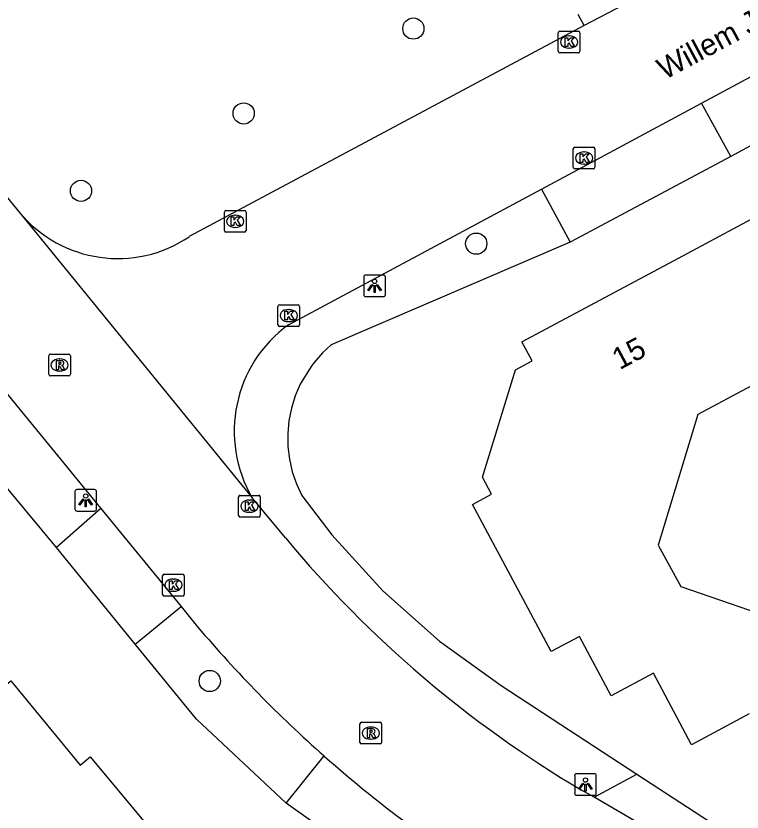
# Model space of a CAD drawing. Extents: x 157321 to 158827, y 386650 to 388532.
# Drawn here: x 158078.5 to 158112, y 387274.15 to 387310.87 of the extents above; entities that cross this region are included whole.
import ezdxf

# ---------------------------------------------------------------- set-up
doc = ezdxf.new("R2010")
doc.units = 0
for name, color, linetype in [('IMGEO_Boom', 7, 'Continuous'), ('IMGEO_Groenvoorziening', 7, 'Continuous'), ('IMGEO_Kolk', 7, 'Continuous'), ('IMGEO_Lichtpunt', 7, 'Continuous'), ('IMGEO_Openbare_ruimte_label', 7, 'Continuous'), ('IMGEO_Pand', 7, 'Continuous'), ('IMGEO_Pand_nummerreeks', 7, 'Continuous'), ('IMGEO_Rijbaan_lokaal_gesloten', 7, 'Continuous'), ('IMGEO_Rioolput', 7, 'Continuous'), ('IMGEO_Verkeerseiland_open', 7, 'Continuous'), ('IMGEO_Voetpad_open', 7, 'Continuous')]:
    doc.layers.add(name, color=color, linetype=linetype)

msp = doc.modelspace()

# ---------------------------------------------------------------- linework, layer by layer
at = {"layer": 'IMGEO_Boom'}
for centre in [(158096.836, 387310.289), (158089.006, 387306.374), (158081.499, 387302.803), (158099.736, 387300.369), (158087.44, 387280.193)]:
    msp.add_circle(centre, 0.489, dxfattribs=at)
at = {"layer": 'IMGEO_Groenvoorziening'}
for points in [[(158123.29, 387310.806), (158111.476, 387304.384)], [(158104.065, 387300.431), (158093.042, 387295.707), (158092.64, 387295.332), (158092.25, 387294.887), (158092.115, 387294.696), (158091.619, 387293.886), (158091.385, 387293.341), (158091.209, 387292.775), (158091.094, 387292.194), (158091.04, 387291.604), (158091.048, 387291.011), (158091.118, 387290.423), (158091.249, 387289.845), (158091.44, 387289.284), (158091.688, 387288.746), (158093.076, 387286.93), (158095.429, 387284.349), (158098.04, 387282.027), (158100.879, 387279.991), (158107.147, 387275.9)], [(158080.373, 387286.358), (158071.996, 387296.403)], [(158090.972, 387274.553), (158086.83, 387278.431), (158083.999, 387281.899)]]:
    msp.add_lwpolyline(points, dxfattribs=at)
at = {"layer": 'IMGEO_Kolk'}
for p, q in [((158103.521, 387309.243), (158103.521, 387310.095)), ((158103.596, 387310.169), (158104.448, 387310.169)), ((158104.522, 387310.095), (158104.522, 387309.243)), ((158104.009, 387309.949), (158104.034, 387309.949)), ((158104.032, 387309.389), (158104.007, 387309.389)), ((158104.448, 387309.169), (158103.596, 387309.169)), ((158104.214, 387303.891), (158104.214, 387304.743)), ((158104.289, 387304.817), (158105.141, 387304.817)), ((158104.702, 387304.597), (158104.727, 387304.597)), ((158105.215, 387304.743), (158105.215, 387303.891)), ((158104.725, 387304.037), (158104.7, 387304.037)), ((158105.141, 387303.817), (158104.289, 387303.817)), ((158088.114, 387300.973), (158088.114, 387301.825)), ((158088.189, 387301.899), (158089.041, 387301.899)), ((158088.602, 387301.679), (158088.627, 387301.679)), ((158089.115, 387301.825), (158089.115, 387300.973)), ((158089.041, 387300.899), (158088.189, 387300.899)), ((158088.625, 387301.119), (158088.6, 387301.119)), ((158090.586, 387296.623), (158090.586, 387297.475)), ((158090.661, 387297.549), (158091.513, 387297.549)), ((158091.074, 387297.329), (158091.099, 387297.329)), ((158091.587, 387297.475), (158091.587, 387296.623)), ((158091.513, 387296.549), (158090.661, 387296.549)), ((158091.097, 387296.769), (158091.072, 387296.769)), ((158088.772, 387287.832), (158088.772, 387288.684)), ((158088.847, 387288.758), (158089.699, 387288.758)), ((158089.26, 387288.538), (158089.285, 387288.538)), ((158089.773, 387288.684), (158089.773, 387287.832)), ((158089.699, 387287.758), (158088.847, 387287.758)), ((158089.283, 387287.978), (158089.258, 387287.978)), ((158085.338, 387285.114), (158086.19, 387285.114)), ((158085.263, 387284.188), (158085.263, 387285.04)), ((158085.751, 387284.894), (158085.776, 387284.894)), ((158086.264, 387285.04), (158086.264, 387284.188)), ((158086.19, 387284.114), (158085.338, 387284.114)), ((158085.774, 387284.334), (158085.749, 387284.334))]:
    msp.add_line(p, q, dxfattribs=at)
for points in [[(158103.521, 387309.243), (158103.521, 387310.095)], [(158103.596, 387310.169), (158104.448, 387310.169)], [(158104.522, 387310.095), (158104.522, 387309.243)], [(158103.842, 387309.869), (158103.965, 387309.869), (158103.965, 387309.718), (158104.095, 387309.869), (158104.259, 387309.869), (158104.113, 387309.718), (158104.266, 387309.469), (158104.114, 387309.469), (158104.029, 387309.633), (158103.965, 387309.566), (158103.965, 387309.469), (158103.842, 387309.469), (158103.842, 387309.869)], [(158104.448, 387309.169), (158103.596, 387309.169)], [(158104.214, 387303.891), (158104.214, 387304.743)], [(158104.289, 387304.817), (158105.141, 387304.817)], [(158105.215, 387304.743), (158105.215, 387303.891)], [(158104.535, 387304.517), (158104.658, 387304.517), (158104.658, 387304.366), (158104.788, 387304.517), (158104.952, 387304.517), (158104.806, 387304.366), (158104.959, 387304.117), (158104.807, 387304.117), (158104.722, 387304.281), (158104.658, 387304.214), (158104.658, 387304.117), (158104.535, 387304.117), (158104.535, 387304.517)], [(158105.141, 387303.817), (158104.289, 387303.817)], [(158088.114, 387300.973), (158088.114, 387301.825)], [(158088.189, 387301.899), (158089.041, 387301.899)], [(158089.115, 387301.825), (158089.115, 387300.973)], [(158088.435, 387301.599), (158088.558, 387301.599), (158088.558, 387301.448), (158088.688, 387301.599), (158088.852, 387301.599), (158088.706, 387301.448), (158088.859, 387301.199), (158088.707, 387301.199), (158088.622, 387301.363), (158088.558, 387301.296), (158088.558, 387301.199), (158088.435, 387301.199), (158088.435, 387301.599)], [(158089.041, 387300.899), (158088.189, 387300.899)], [(158090.586, 387296.623), (158090.586, 387297.475)], [(158090.661, 387297.549), (158091.513, 387297.549)], [(158090.907, 387297.249), (158091.03, 387297.249), (158091.03, 387297.098), (158091.16, 387297.249), (158091.324, 387297.249), (158091.178, 387297.098), (158091.331, 387296.849), (158091.179, 387296.849), (158091.094, 387297.013), (158091.03, 387296.946), (158091.03, 387296.849), (158090.907, 387296.849), (158090.907, 387297.249)], [(158091.587, 387297.475), (158091.587, 387296.623)], [(158091.513, 387296.549), (158090.661, 387296.549)], [(158088.772, 387287.832), (158088.772, 387288.684)], [(158088.847, 387288.758), (158089.699, 387288.758)], [(158089.093, 387288.458), (158089.216, 387288.458), (158089.216, 387288.307), (158089.346, 387288.458), (158089.51, 387288.458), (158089.364, 387288.307), (158089.517, 387288.058), (158089.365, 387288.058), (158089.28, 387288.222), (158089.216, 387288.155), (158089.216, 387288.058), (158089.093, 387288.058), (158089.093, 387288.458)], [(158089.773, 387288.684), (158089.773, 387287.832)], [(158089.699, 387287.758), (158088.847, 387287.758)], [(158085.338, 387285.114), (158086.19, 387285.114)], [(158085.263, 387284.188), (158085.263, 387285.04)], [(158085.584, 387284.814), (158085.707, 387284.814), (158085.707, 387284.663), (158085.837, 387284.814), (158086.001, 387284.814), (158085.855, 387284.663), (158086.008, 387284.414), (158085.856, 387284.414), (158085.771, 387284.578), (158085.707, 387284.511), (158085.707, 387284.414), (158085.584, 387284.414), (158085.584, 387284.814)], [(158086.264, 387285.04), (158086.264, 387284.188)], [(158086.19, 387284.114), (158085.338, 387284.114)]]:
    msp.add_lwpolyline(points, dxfattribs=at)
for centre, start, end in [((158103.598, 387310.093), 91.552, 178.448), ((158103.598, 387310.093), 91.552, 178.448), ((158104.446, 387310.093), 1.552, 88.448), ((158104.446, 387310.093), 1.552, 88.448), ((158103.598, 387309.245), 181.552, 268.448), ((158103.598, 387309.245), 181.552, 268.448), ((158104.446, 387309.245), 271.552, 358.448), ((158104.446, 387309.245), 271.552, 358.448), ((158104.291, 387304.741), 91.552, 178.448), ((158104.291, 387304.741), 91.552, 178.448), ((158105.139, 387304.741), 1.552, 88.448), ((158105.139, 387304.741), 1.552, 88.448), ((158104.291, 387303.893), 181.552, 268.448), ((158104.291, 387303.893), 181.552, 268.448), ((158105.139, 387303.893), 271.552, 358.448), ((158105.139, 387303.893), 271.552, 358.448), ((158088.191, 387301.823), 91.552, 178.448), ((158088.191, 387301.823), 91.552, 178.448), ((158089.039, 387301.823), 1.552, 88.448), ((158089.039, 387301.823), 1.552, 88.448), ((158088.191, 387300.975), 181.552, 268.448), ((158088.191, 387300.975), 181.552, 268.448), ((158089.039, 387300.975), 271.552, 358.448), ((158089.039, 387300.975), 271.552, 358.448), ((158090.663, 387297.473), 91.552, 178.448), ((158090.663, 387297.473), 91.552, 178.448), ((158091.511, 387297.473), 1.552, 88.448), ((158091.511, 387297.473), 1.552, 88.448), ((158090.663, 387296.625), 181.552, 268.448), ((158090.663, 387296.625), 181.552, 268.448), ((158091.511, 387296.625), 271.552, 358.448), ((158091.511, 387296.625), 271.552, 358.448), ((158088.849, 387288.682), 91.552, 178.448), ((158088.849, 387288.682), 91.552, 178.448), ((158089.697, 387288.682), 1.552, 88.448), ((158089.697, 387288.682), 1.552, 88.448), ((158088.849, 387287.834), 181.552, 268.448), ((158088.849, 387287.834), 181.552, 268.448), ((158089.697, 387287.834), 271.552, 358.448), ((158089.697, 387287.834), 271.552, 358.448), ((158085.34, 387285.038), 91.552, 178.448), ((158085.34, 387285.038), 91.552, 178.448), ((158086.188, 387285.038), 1.552, 88.448), ((158086.188, 387285.038), 1.552, 88.448), ((158085.34, 387284.19), 181.552, 268.448), ((158085.34, 387284.19), 181.552, 268.448), ((158086.188, 387284.19), 271.552, 358.448), ((158086.188, 387284.19), 271.552, 358.448)]:
    msp.add_arc(centre, 0.0765, start, end, dxfattribs=at)
for centre, major_axis, ratio, start_param, end_param in [((158104.008, 387309.669), (-0.387, 0.002), 0.722429, 4.712389, 7.853982), ((158104.033, 387309.669), (-0.39, 0.002), 0.717154, 1.570796, 4.712389), ((158104.701, 387304.317), (-0.387, 0.002), 0.722429, 4.712389, 7.853982), ((158104.726, 387304.317), (-0.39, 0.002), 0.717154, 1.570796, 4.712389), ((158088.601, 387301.399), (-0.387, 0.002), 0.722429, 4.712389, 7.853982), ((158088.626, 387301.399), (-0.39, 0.002), 0.717154, 1.570796, 4.712389), ((158091.073, 387297.049), (-0.387, 0.002), 0.722429, 4.712389, 7.853982), ((158091.098, 387297.049), (-0.39, 0.002), 0.717154, 1.570796, 4.712389), ((158089.259, 387288.258), (-0.387, 0.002), 0.722429, 4.712389, 7.853982), ((158089.284, 387288.258), (-0.39, 0.002), 0.717154, 1.570796, 4.712389), ((158085.75, 387284.614), (-0.387, 0.002), 0.722429, 4.712389, 7.853982), ((158085.775, 387284.614), (-0.39, 0.002), 0.717154, 1.570796, 4.712389)]:
    msp.add_ellipse(centre, major_axis=major_axis, ratio=ratio, start_param=start_param, end_param=end_param, dxfattribs=at)
at = {"layer": 'IMGEO_Lichtpunt'}
for p, q in [((158094.546, 387298.825), (158094.546, 387298.018)), ((158094.546, 387298.825), (158094.546, 387298.018)), ((158095.448, 387298.92), (158094.64, 387298.92)), ((158095.448, 387298.92), (158094.64, 387298.92)), ((158095.542, 387298.018), (158095.542, 387298.825)), ((158095.542, 387298.018), (158095.542, 387298.825)), ((158094.64, 387297.924), (158095.448, 387297.924)), ((158094.64, 387297.924), (158095.448, 387297.924)), ((158081.219, 387288.93), (158081.219, 387288.123)), ((158081.219, 387288.93), (158081.219, 387288.123)), ((158082.121, 387289.025), (158081.313, 387289.025)), ((158082.121, 387289.025), (158081.313, 387289.025)), ((158082.215, 387288.123), (158082.215, 387288.93)), ((158082.215, 387288.123), (158082.215, 387288.93)), ((158081.313, 387288.029), (158082.121, 387288.029)), ((158081.313, 387288.029), (158082.121, 387288.029)), ((158105.18, 387275.918), (158104.372, 387275.918)), ((158105.18, 387275.918), (158104.372, 387275.918)), ((158104.278, 387275.823), (158104.278, 387275.016)), ((158104.278, 387275.823), (158104.278, 387275.016)), ((158105.274, 387275.016), (158105.274, 387275.823)), ((158105.274, 387275.016), (158105.274, 387275.823)), ((158104.372, 387274.922), (158105.18, 387274.922)), ((158104.372, 387274.922), (158105.18, 387274.922))]:
    msp.add_line(p, q, dxfattribs=at)
for points in [[(158094.92, 387298.489), (158094.959, 387298.461), (158094.771, 387298.199), (158094.733, 387298.226), (158094.92, 387298.489)], [(158095.022, 387298.441), (158095.069, 387298.441), (158095.069, 387298.119), (158095.022, 387298.119), (158095.022, 387298.441)], [(158095.132, 387298.461), (158095.17, 387298.488), (158095.357, 387298.226), (158095.318, 387298.198), (158095.132, 387298.461)], [(158081.593, 387288.594), (158081.632, 387288.566), (158081.444, 387288.304), (158081.406, 387288.331), (158081.593, 387288.594)], [(158081.695, 387288.546), (158081.742, 387288.546), (158081.742, 387288.224), (158081.695, 387288.224), (158081.695, 387288.546)], [(158081.805, 387288.566), (158081.843, 387288.593), (158082.03, 387288.331), (158081.991, 387288.303), (158081.805, 387288.566)], [(158104.652, 387275.487), (158104.691, 387275.459), (158104.503, 387275.197), (158104.465, 387275.224), (158104.652, 387275.487)], [(158104.754, 387275.439), (158104.801, 387275.439), (158104.801, 387275.117), (158104.754, 387275.117), (158104.754, 387275.439)], [(158104.864, 387275.459), (158104.902, 387275.486), (158105.089, 387275.224), (158105.05, 387275.196), (158104.864, 387275.459)]]:
    msp.add_lwpolyline(points, dxfattribs=at)
for centre in [(158095.045, 387298.623), (158081.718, 387288.728), (158104.777, 387275.621)]:
    msp.add_circle(centre, 0.0994, dxfattribs=at)
for centre, start, end in [((158094.64, 387298.825), 90, 180), ((158094.64, 387298.825), 90, 180), ((158095.448, 387298.825), 0, 90), ((158095.448, 387298.825), 0, 90), ((158094.64, 387298.018), 180, 270), ((158094.64, 387298.018), 180, 270), ((158095.448, 387298.018), 270, 0), ((158095.448, 387298.018), 270, 360), ((158081.313, 387288.93), 90, 180), ((158081.313, 387288.93), 90, 180), ((158082.121, 387288.93), 0, 90), ((158082.121, 387288.93), 0, 90), ((158081.313, 387288.123), 180, 270), ((158081.313, 387288.123), 180, 270), ((158082.121, 387288.123), 270, 0), ((158082.121, 387288.123), 270, 360), ((158104.372, 387275.823), 90, 180), ((158104.372, 387275.823), 90, 180), ((158105.18, 387275.823), 0, 90), ((158105.18, 387275.823), 0, 90), ((158104.372, 387275.016), 180, 270), ((158104.372, 387275.016), 180, 270), ((158105.18, 387275.016), 270, 0), ((158105.18, 387275.016), 270, 360)]:
    msp.add_arc(centre, 0.0946, start, end, dxfattribs=at)
at = {"layer": 'IMGEO_Pand'}
for points in [[(158112.329, 387278.683), (158109.673, 387277.25), (158107.914, 387280.556), (158105.962, 387279.517), (158104.508, 387282.252), (158103.189, 387281.55), (158099.556, 387288.341), (158100.436, 387288.813), (158100.02, 387289.595), (158101.541, 387294.552), (158102.311, 387294.97), (158101.846, 387295.838), (158109.063, 387299.697), (158112.856, 387301.725)], [(158112.441, 387293.806), (158109.961, 387292.482), (158108.128, 387286.454), (158109.174, 387284.553), (158114.128, 387282.841)], [(158070.681, 387274.015), (158071.166, 387274.414), (158068.745, 387277.356), (158071.092, 387279.288), (158074.952, 387282.465), (158077.4, 387279.496), (158078.256, 387280.199), (158081.457, 387276.31), (158081.925, 387276.699), (158085.554, 387272.346), (158082.24, 387269.617), (158082.832, 387268.899), (158078.973, 387265.721), (158078.138, 387265.034), (158076.204, 387267.363), (158074.429, 387265.89), (158073.584, 387265.968), (158071.195, 387268.846), (158071.273, 387269.69), (158073.048, 387271.164), (158070.681, 387274.015)]]:
    msp.add_lwpolyline(points, dxfattribs=at)
at = {"layer": 'IMGEO_Rijbaan_lokaal_gesloten'}
for points in [[(158053.267, 387332.775), (158078.668, 387301.8)], [(158110.123, 387306.842), (158122.189, 387313.343)], [(158106.867, 387311.556), (158106.549, 387311.385), (158104.71, 387310.429)], [(158104.71, 387310.429), (158086.494, 387300.69)], [(158102.753, 387302.883), (158106.301, 387304.782), (158110.123, 387306.842)], [(158091.075, 387296.63), (158101.451, 387302.183), (158102.753, 387302.883)], [(158078.668, 387301.8), (158089.403, 387288.641)], [(158074.186, 387298.198), (158082.418, 387288.153)], [(158090.944, 387286.777), (158089.403, 387288.641)], [(158082.418, 387288.153), (158086.121, 387283.63)], [(158086.121, 387283.63), (158086.881, 387282.697)], [(158105.18, 387274.828), (158104.593, 387275.163)], [(158111.12, 387271.354), (158105.18, 387274.828)]]:
    msp.add_lwpolyline(points, dxfattribs=at)
for centre, radius, start, end in [((158083.196, 387305.583), 5.901, 219.8789, 303.9757), ((158094.646, 387291.713), 6.077, 125.9881, 210.3705), ((158131.462, 387320.567), 52.759, 219.8267, 239.3841), ((158130.755, 387319.812), 57.467, 220.22939, 228.55687), ((158129.684, 387318.389), 55.692, 228.4142, 233.893)]:
    msp.add_arc(centre, radius, start, end, dxfattribs=at)
at = {"layer": 'IMGEO_Rioolput'}
for p, q in [((158080.009, 387294.344), (158080.009, 387295.196)), ((158080.084, 387295.27), (158080.936, 387295.27)), ((158080.497, 387295.05), (158080.522, 387295.05)), ((158081.01, 387295.196), (158081.01, 387294.344)), ((158080.52, 387294.49), (158080.495, 387294.49)), ((158080.936, 387294.27), (158080.084, 387294.27)), ((158094.37, 387277.364), (158094.37, 387278.216)), ((158094.445, 387278.29), (158095.297, 387278.29)), ((158095.371, 387278.216), (158095.371, 387277.364)), ((158094.858, 387278.07), (158094.883, 387278.07)), ((158094.881, 387277.51), (158094.856, 387277.51)), ((158095.297, 387277.29), (158094.445, 387277.29))]:
    msp.add_line(p, q, dxfattribs=at)
for points in [[(158080.009, 387294.344), (158080.009, 387295.196)], [(158080.084, 387295.27), (158080.936, 387295.27)], [(158081.01, 387295.196), (158081.01, 387294.344)], [(158080.598, 387294.968), (158080.346, 387294.97), (158080.346, 387294.57)], [(158080.346, 387294.57), (158080.47, 387294.57), (158080.47, 387294.732), (158080.481, 387294.732)], [(158080.524, 387294.889), (158080.47, 387294.889), (158080.47, 387294.808)], [(158080.47, 387294.808), (158080.522, 387294.808)], [(158080.528, 387294.703), (158080.599, 387294.57), (158080.739, 387294.57), (158080.674, 387294.696)], [(158080.936, 387294.27), (158080.084, 387294.27)], [(158094.37, 387277.364), (158094.37, 387278.216)], [(158094.445, 387278.29), (158095.297, 387278.29)], [(158095.371, 387278.216), (158095.371, 387277.364)], [(158094.959, 387277.988), (158094.707, 387277.99), (158094.707, 387277.59)], [(158094.885, 387277.909), (158094.831, 387277.909), (158094.831, 387277.828)], [(158094.831, 387277.828), (158094.883, 387277.828)], [(158094.707, 387277.59), (158094.831, 387277.59), (158094.831, 387277.752), (158094.842, 387277.752)], [(158094.889, 387277.723), (158094.96, 387277.59), (158095.1, 387277.59), (158095.035, 387277.716)], [(158095.297, 387277.29), (158094.445, 387277.29)]]:
    msp.add_lwpolyline(points, dxfattribs=at)
for centre, radius, start, end in [((158080.086, 387295.194), 0.0765, 91.552, 178.448), ((158080.086, 387295.194), 0.0765, 91.552, 178.448), ((158080.934, 387295.194), 0.0765, 1.552, 88.448), ((158080.934, 387295.194), 0.0765, 1.552, 88.448), ((158080.48, 387294.679), 0.0533, 26.0293, 88.6989), ((158080.506, 387294.997), 0.19, 274.7715, 282.9687), ((158080.53, 387294.793), 0.0964, 77.0061, 93.1865), ((158080.544, 387294.85), 0.0378, 276.6634, 79.6772), ((158080.597, 387294.858), 0.109, 350.3612, 89.416), ((158080.595, 387294.858), 0.112, 277.5842, 350.9817), ((158080.579, 387294.643), 0.108, 29.5134, 73.7905), ((158080.086, 387294.346), 0.0765, 181.552, 268.448), ((158080.086, 387294.346), 0.0765, 181.552, 268.448), ((158080.934, 387294.346), 0.0765, 271.552, 358.448), ((158080.934, 387294.346), 0.0765, 271.552, 358.448), ((158094.447, 387278.214), 0.0765, 91.552, 178.448), ((158094.447, 387278.214), 0.0765, 91.552, 178.448), ((158095.295, 387278.214), 0.0765, 1.552, 88.448), ((158095.295, 387278.214), 0.0765, 1.552, 88.448), ((158094.867, 387278.017), 0.19, 274.7715, 282.9687), ((158094.891, 387277.813), 0.0964, 77.0061, 93.1865), ((158094.905, 387277.87), 0.0378, 276.6634, 79.6772), ((158094.958, 387277.878), 0.109, 350.3612, 89.416), ((158094.956, 387277.878), 0.112, 277.5842, 350.9817), ((158094.94, 387277.663), 0.108, 29.5134, 73.7905), ((158094.841, 387277.699), 0.0533, 26.0293, 88.6989), ((158094.447, 387277.366), 0.0765, 181.552, 268.448), ((158094.447, 387277.366), 0.0765, 181.552, 268.448), ((158095.295, 387277.366), 0.0765, 271.552, 358.448), ((158095.295, 387277.366), 0.0765, 271.552, 358.448)]:
    msp.add_arc(centre, radius, start, end, dxfattribs=at)
for centre, major_axis, ratio, start_param, end_param in [((158080.496, 387294.77), (-0.387, 0.002), 0.722429, 4.712389, 7.853982), ((158080.521, 387294.77), (-0.39, 0.002), 0.717154, 1.570796, 4.712389), ((158094.857, 387277.79), (-0.387, 0.002), 0.722429, 4.712389, 7.853982), ((158094.882, 387277.79), (-0.39, 0.002), 0.717154, 1.570796, 4.712389)]:
    msp.add_ellipse(centre, major_axis=major_axis, ratio=ratio, start_param=start_param, end_param=end_param, dxfattribs=at)
at = {"layer": 'IMGEO_Verkeerseiland_open'}
msp.add_lwpolyline([(158104.71, 387310.429), (158104.438, 387310.939)], dxfattribs=at)
at = {"layer": 'IMGEO_Voetpad_open'}
for points in [[(158111.476, 387304.384), (158110.123, 387306.842)], [(158111.476, 387304.384), (158104.065, 387300.431)], [(158102.753, 387302.883), (158104.065, 387300.431)], [(158082.418, 387288.153), (158080.373, 387286.358)], [(158083.999, 387281.899), (158080.373, 387286.358)], [(158083.999, 387281.899), (158086.121, 387283.63)], [(158090.972, 387274.553), (158092.719, 387276.734)], [(158105.18, 387274.828), (158107.147, 387275.9)], [(158107.147, 387275.9), (158112.784, 387272.225)], [(158095.354, 387271.444), (158090.972, 387274.553)]]:
    msp.add_lwpolyline(points, dxfattribs=at)

# ---------------------------------------------------------------- texts
at = {"layer": 'IMGEO_Openbare_ruimte_label'}
msp.add_text('Willem Jan Jonkerlaan', height=1, rotation=28.1804, dxfattribs=at).set_placement((158108.432, 387307.908))
at = {"layer": 'IMGEO_Pand_nummerreeks'}
msp.add_text('15', height=1, rotation=28.1322, dxfattribs=at).set_placement((158106.352, 387294.528))

doc.saveas('drawing.dxf')
